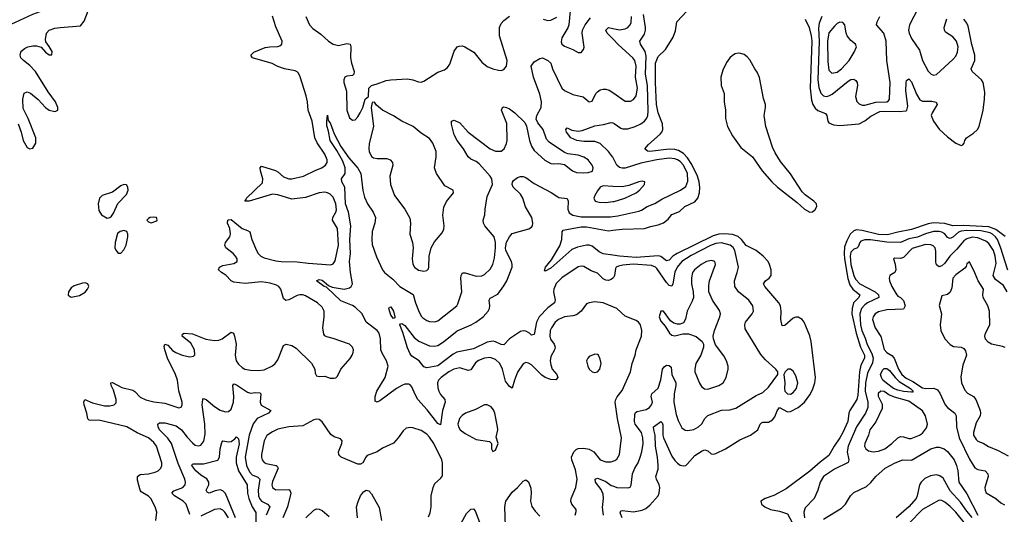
# Model space of a CAD drawing. Header units: inches. Extents: x 1449094 to 1618372, y 389908 to 534307.
# Tile 426 of 494: x 1575695 to 1582843, y 485375 to 488967. Entities that reach past the tile are written whole.
import ezdxf

# ---------------------------------------------------------------- set-up
doc = ezdxf.new("R2010")
doc.units = ezdxf.units.IN
doc.header["$MEASUREMENT"] = 0
doc.layers.add('B5478', color=7, linetype='Continuous')
doc.layers.add('B5488', color=7, linetype='Continuous')

msp = doc.modelspace()

# ---------------------------------------------------------------- linework, layer by layer
at = {"layer": 'B5478', "color": 5}
for points, elevation in [([(1575570, 488906), (1575790, 489006.5), (1575870, 489036.8), (1575930, 489071.9), (1576027.6, 489110), (1576063.5, 489130), (1576156.4, 489190), (1576261.1, 489278.9), (1576330, 489345.5), (1576370, 489376), (1576490, 489427.8), (1576590, 489450.1), (1576635.1, 489464.9), (1576750, 489528.2), (1576812.7, 489570), (1576945.1, 489690), (1576966.7, 489713.3), (1576987.8, 489750), (1577001.8, 489810), (1576996.9, 489876.9), (1576980.3, 489950), (1576961.1, 489990), (1576952.4, 490000)], 540), ([(1575684.4, 488210), (1575706, 488150), (1575720.3, 488090), (1575750, 488039.3), (1575770, 488028), (1575790, 488034), (1575811.6, 488070), (1575813, 488110), (1575757.6, 488250), (1575721.5, 488321.5), (1575718, 488390), (1575727.3, 488432.7), (1575750, 488442.8), (1575773.8, 488433.8), (1575830, 488388), (1575881.6, 488330), (1575910, 488310.4), (1575950, 488299.3), (1575958.3, 488301.7), (1575971.2, 488308.8), (1575971.5, 488330), (1575954.3, 488370), (1575902.8, 488442.8), (1575810.9, 488590), (1575770, 488635.1), (1575722, 488670), (1575703.6, 488690), (1575697.6, 488710), (1575702.4, 488730), (1575710, 488740.5), (1575730, 488757.6), (1575754, 488770), (1575790, 488777.6), (1575818, 488778), (1575850, 488767.3), (1575882, 488730), (1575910, 488710.8), (1575928.7, 488711.3), (1575930, 488735.3), (1575910, 488772.7), (1575885.1, 488805.1), (1575882, 488822), (1575889.7, 488870), (1575908.2, 488890), (1575950, 488903.9), (1575990, 488911), (1576137, 488923), (1576163.8, 488956.2), (1576193.1, 489030)], 520), ([(1576683.7, 485330), (1576689.6, 485390), (1576678.9, 485430), (1576647.8, 485490), (1576630, 485507.8), (1576578, 485538), (1576570.6, 485550.6), (1576550, 485622.9), (1576550.5, 485649.5), (1576570, 485664.8), (1576630, 485668.3), (1576679.7, 485680.3), (1576700.5, 485690), (1576719.7, 485710), (1576726.6, 485730), (1576726.8, 485750), (1576688.9, 485870), (1576670, 485897.8), (1576630, 485930.6), (1576547, 485967), (1576474, 486010), (1576270, 486058.3), (1576210, 486056.3), (1576200.1, 486060.1), (1576189.7, 486069.7), (1576183.5, 486110), (1576163.1, 486170), (1576160.7, 486190), (1576169.2, 486210), (1576224.5, 486184.4), (1576310, 486162.3), (1576350, 486162.6), (1576380.9, 486170), (1576394.7, 486185.3), (1576395.8, 486210), (1576376.5, 486276.5), (1576359.7, 486310), (1576358, 486330), (1576368.3, 486331.7), (1576436.1, 486296.1), (1576515.8, 486275.8), (1576530, 486267.2), (1576570, 486226.8), (1576610, 486207.8), (1576670, 486193.2), (1576750, 486182.8), (1576850, 486148.8), (1576866.8, 486153.2), (1576875.6, 486170), (1576874.3, 486190), (1576851.5, 486271.5), (1576840.2, 486350), (1576825.5, 486390), (1576767.8, 486510), (1576747.7, 486570), (1576745.1, 486594.9), (1576750, 486610.4), (1576770, 486603), (1576805.1, 486565.1), (1576829.5, 486549.5), (1576875.5, 486530), (1576930, 486519.1), (1576957.2, 486522.7), (1576966.3, 486533.7), (1576964.5, 486570), (1576936.9, 486616.9), (1576875.1, 486670), (1576877.2, 486682.8), (1576888.7, 486691.3), (1576950, 486686.2), (1577047.5, 486647.5), (1577110, 486637), (1577139.7, 486640.3), (1577166, 486650), (1577230, 486698), (1577247.3, 486690), (1577255.6, 486670), (1577265.5, 486610), (1577259.8, 486530), (1577267.1, 486490), (1577284.7, 486464.7), (1577310, 486441.1), (1577330, 486430.2), (1577370, 486421.1), (1577430, 486418.8), (1577470, 486423.5), (1577530, 486452.6), (1577550.8, 486470), (1577570, 486496.4), (1577610, 486602), (1577630, 486611.8), (1577670, 486600.2), (1577701.1, 486581.1), (1577813.3, 486473.3), (1577838.8, 486430), (1577840.7, 486400.7), (1577850, 486382), (1577870, 486376), (1577910, 486377.3), (1577950, 486364), (1577976.5, 486363.5), (1577990, 486366), (1578002, 486378), (1578027.3, 486430), (1578093.5, 486506.5), (1578109.7, 486530), (1578116.4, 486550), (1578118, 486570), (1578111, 486590), (1578090, 486609.7), (1577972, 486652), (1577924.4, 486664.4), (1577910.9, 486670.9), (1577902.4, 486682.4), (1577895.3, 486730), (1577906, 486810), (1577904.5, 486850), (1577890, 486880.5), (1577858, 486910), (1577770, 486962.4), (1577750, 486968.8), (1577730, 486969.8), (1577710, 486964.5), (1577650, 486933.5), (1577628.3, 486928.3), (1577610, 486941.2), (1577591.8, 487010), (1577575.6, 487030), (1577559.2, 487039.2), (1577513.2, 487053.2), (1577450, 487063.4), (1577331.9, 487051.9), (1577250, 487059.8), (1577231.5, 487070), (1577191.7, 487111.7), (1577159.3, 487130), (1577139.3, 487150), (1577146, 487170), (1577170, 487182.4), (1577250, 487195.5), (1577275.1, 487210), (1577273.3, 487230), (1577262, 487250), (1577243.7, 487270), (1577192.3, 487310), (1577185.1, 487330), (1577189.5, 487350), (1577219.6, 487390), (1577226.3, 487410), (1577220.5, 487450), (1577204.5, 487490), (1577205.2, 487510), (1577210, 487514), (1577230, 487515.5), (1577310, 487450.4), (1577350, 487436.4), (1577365.5, 487425.5), (1577380.8, 487370), (1577415.5, 487290), (1577425.5, 487270), (1577446, 487250), (1577470, 487238.5), (1577554.8, 487214.8), (1577594, 487210), (1577710, 487209.4), (1577790, 487198.4), (1577952.9, 487187.1), (1577970, 487194.4), (1577985.2, 487214.8), (1578009.2, 487330), (1578001.3, 487450), (1577966.8, 487510), (1577968.3, 487530), (1577990.6, 487570), (1577994.4, 487585.6), (1577990.4, 487630), (1577970, 487678.9), (1577950, 487699.8), (1577930, 487709.8), (1577910, 487713.2), (1577870, 487710.6), (1577770, 487676), (1577670, 487662.5), (1577570, 487694.4), (1577530, 487700.2), (1577362, 487650), (1577328.7, 487650), (1577339.3, 487660.7), (1577341.2, 487670), (1577457.2, 487782.7), (1577461, 487810), (1577442.7, 487870), (1577442, 487890), (1577450, 487903), (1577552.1, 487872), (1577570, 487862), (1577610, 487825.5), (1577650, 487811.2), (1577670.2, 487810.2), (1577756.2, 487830), (1577845.7, 487874.3), (1577889.4, 487890.6), (1577916.4, 487910), (1577927.1, 487930), (1577928.2, 487950), (1577910.5, 487990), (1577853.7, 488073.7), (1577837.5, 488110), (1577817.3, 488230), (1577789.9, 488310), (1577784.5, 488370), (1577775, 488415), (1577732, 488552), (1577718.4, 488578.4), (1577708.9, 488588.9), (1577695.1, 488595.1), (1577616.9, 488610), (1577570, 488627.4), (1577529, 488649), (1577385.2, 488690), (1577373.2, 488710), (1577394, 488730), (1577476, 488764), (1577510, 488770.2), (1577568.6, 488771.4), (1577583.5, 488776.5), (1577598.7, 488790), (1577600.4, 488810), (1577554.1, 488914.1), (1577530, 488991.1)], 480), ([(1577771.4, 488990), (1577798.8, 488930), (1577822.4, 488902.4), (1577881.8, 488861.8), (1577935.9, 488810), (1577970, 488788.8), (1578010, 488779.2), (1578070, 488792.7), (1578094, 488790), (1578099.7, 488770), (1578096.5, 488690), (1578103.2, 488650), (1578122.4, 488590), (1578120.7, 488570), (1578110, 488560.9), (1578070, 488556.9), (1578054.8, 488550), (1578048.1, 488530), (1578049.3, 488510), (1578067.9, 488447.9), (1578069.2, 488310), (1578090, 488254), (1578110, 488236.3), (1578130, 488239.1), (1578150, 488260.7), (1578167.3, 488290), (1578187, 488330), (1578204, 488390), (1578228, 488410), (1578228.7, 488470), (1578248, 488490), (1578290, 488500.5), (1578354.8, 488525.2), (1578388.9, 488531.1), (1578510, 488537.2), (1578550, 488530.2), (1578590, 488514.3), (1578610, 488513.8), (1578630, 488519.7), (1578730, 488584.6), (1578778, 488602), (1578801.1, 488618.9), (1578816.6, 488643.4), (1578850, 488737.1), (1578870, 488768.5), (1578884.7, 488775.3), (1578910, 488775.9), (1578925.5, 488770), (1578991, 488731), (1579050, 488658.9), (1579090, 488627.6), (1579129.5, 488610.5), (1579170, 488599.5), (1579190, 488598.4), (1579210, 488605.5), (1579229.6, 488630), (1579233.5, 488670), (1579177.2, 488850), (1579179, 488910), (1579190, 488939), (1579210, 488961.2), (1579250, 488991.5)], 480), ([(1579494.9, 488970), (1579530, 488961), (1579550, 488963.5), (1579595.4, 488984.6)], 480), ([(1579692.2, 489030), (1579680.9, 488930), (1579673.6, 488906.4), (1579630, 488834.3), (1579625.1, 488805.1), (1579630.3, 488790), (1579650, 488774.7), (1579710.2, 488750.2), (1579750, 488728.2), (1579771.5, 488728.5), (1579789.3, 488750), (1579792.9, 488767.1), (1579779.3, 488870), (1579781.2, 488890), (1579800.3, 488930), (1579840, 488980)], 480), ([(1580000, 488827.9), (1579959.2, 488870), (1579949.8, 488890), (1579970, 488910.2), (1580000, 488903.8)], 460), ([(1580000, 486881.7), (1579930, 486909.7), (1579870, 486917.4), (1579828.5, 486911.5), (1579810, 486902.7), (1579770.4, 486850), (1579736.6, 486823.4), (1579710, 486815.5), (1579650, 486808.2), (1579606, 486790), (1579582.4, 486770), (1579554.7, 486730), (1579547.3, 486710), (1579543, 486670), (1579547.4, 486647.4), (1579575.8, 486610), (1579583.2, 486590), (1579577.5, 486570), (1579550, 486520.7), (1579545.3, 486490), (1579550, 486460.4), (1579561.6, 486430), (1579594, 486390), (1579602.8, 486370), (1579588.1, 486351.9), (1579550, 486353.2), (1579508.7, 486368.7), (1579485.8, 486385.8), (1579410, 486461.8), (1579390, 486473.3), (1579370, 486478), (1579350, 486467.6), (1579310, 486407.1), (1579286.9, 486350), (1579270, 486292.3), (1579250, 486303.1), (1579221.3, 486341.3), (1579199.1, 486430), (1579180.3, 486470), (1579150, 486498.7), (1579110, 486513.3), (1579070, 486509.8), (1579026.8, 486493.2), (1579005.3, 486474.7), (1578970, 486424.8), (1578950, 486420.8), (1578890, 486439), (1578847.2, 486430), (1578810, 486409.8), (1578754.4, 486370), (1578735.9, 486350), (1578727.3, 486330), (1578730, 486294), (1578738.8, 486270), (1578750, 486245.5), (1578781.5, 486210), (1578784.2, 486190), (1578765.6, 486130), (1578750, 486024.5), (1578730, 486034.3), (1578654, 486134), (1578585.8, 486210), (1578565, 486245), (1578541, 486301), (1578530, 486315.1), (1578519.2, 486319.2), (1578490, 486319.3), (1578470, 486311.5), (1578430, 486288), (1578310, 486199.7), (1578290, 486189.5), (1578276.5, 486196.5), (1578276.4, 486230), (1578288.4, 486268.4), (1578347.4, 486370), (1578369.7, 486450), (1578358.7, 486490), (1578325.6, 486545.6), (1578317.7, 486570), (1578315, 486650), (1578304.7, 486690), (1578289.8, 486710), (1578210.9, 486770.9), (1578180.2, 486830), (1578130, 486880.4), (1578110, 486892.5), (1578025.4, 486925.4), (1577923.6, 487023.6), (1577906.6, 487030), (1577849.6, 487070), (1577870, 487080.3), (1577890, 487076.2), (1577935.9, 487035.9), (1577964.7, 487024.7), (1578049.9, 487010.1), (1578090, 487020.1), (1578101.9, 487030), (1578110.7, 487050), (1578096.8, 487130), (1578089.3, 487210), (1578097.1, 487270), (1578091.8, 487370), (1578099.9, 487470), (1578081.7, 487570), (1578059.2, 487630), (1578055.6, 487750), (1578034.2, 487790), (1578032.2, 487810), (1578057.3, 487850), (1578059.1, 487890), (1578039.9, 487939.9), (1577997.9, 488017.9), (1577949.2, 488090), (1577938, 488158), (1577924.7, 488195.3), (1577923.7, 488230), (1577930, 488274), (1577934.4, 488234.4), (1577950, 488217.3), (1577976.9, 488136.9), (1578026.1, 488046.1), (1578083.4, 487963.4), (1578150, 487888.1), (1578172.6, 487850), (1578187.3, 487727.3), (1578198.2, 487678.2), (1578220.8, 487630), (1578261.8, 487570), (1578278.4, 487530), (1578272.9, 487490), (1578253.4, 487430), (1578251, 487370), (1578254.6, 487334.6), (1578285.7, 487245.7), (1578329.1, 487150), (1578343.6, 487130), (1578403.7, 487083.7), (1578455.9, 487030), (1578550.6, 486970.6), (1578567.7, 486910), (1578590, 486854.3), (1578610, 486814.9), (1578621.9, 486801.9), (1578650, 486782.4), (1578670, 486774.7), (1578710, 486772.6), (1578730, 486780.2), (1578868, 486890), (1578876.9, 486903.1), (1578905, 486990), (1578898.8, 487090), (1578900.3, 487110), (1578910, 487128.5), (1578930, 487128.1), (1579010, 487103.5), (1579050, 487107.1), (1579070, 487116.1), (1579110, 487156.5), (1579129.9, 487190.1), (1579141.2, 487238.8), (1579148.4, 487310), (1579149.3, 487350), (1579140.3, 487390), (1579070.9, 487470), (1579062.2, 487490), (1579060.4, 487510), (1579071.1, 487550), (1579073.6, 487590), (1579090, 487682), (1579127.1, 487770), (1579122.2, 487810), (1579110.7, 487830), (1579030, 487920.3), (1579010, 487935.9), (1578970, 487954), (1578950.6, 487970.6), (1578917.8, 488030), (1578871, 488090), (1578849.8, 488130), (1578830, 488208), (1578829.6, 488230.4), (1578850, 488237.3), (1578890, 488218), (1578950.2, 488150), (1579110, 488029.4), (1579150, 488012.8), (1579190, 488011.5), (1579211.1, 488028.9), (1579230, 488066.7), (1579235, 488090), (1579231.8, 488211.8), (1579193.6, 488310), (1579199, 488330), (1579210, 488334.4), (1579230, 488330.3), (1579250, 488320.3), (1579289.3, 488289.3), (1579361.1, 488221.1), (1579374.4, 488194.4), (1579395.6, 488090), (1579410, 488048), (1579430, 488016.4), (1579507, 487947), (1579550, 487923.1), (1579570, 487919.5), (1579610, 487922.4), (1579650, 487914.9), (1579709.1, 487869.1), (1579738, 487858), (1579790, 487854), (1579822.4, 487857.6), (1579852.8, 487867.2), (1579857.6, 487890), (1579851.3, 487910), (1579822, 487950), (1579790, 487969.6), (1579750, 487982.6), (1579673.5, 487993.5), (1579650, 488001.6), (1579538.2, 488078.2), (1579519.2, 488099.2), (1579496, 488170), (1579457.4, 488217.4), (1579445.3, 488245.3), (1579449.7, 488270), (1579481.4, 488330), (1579483.6, 488370), (1579470, 488426.6), (1579424.3, 488550), (1579409.1, 488630), (1579430, 488660.7), (1579470, 488683.9), (1579490, 488688.9), (1579530, 488670.3), (1579550.2, 488650), (1579564.1, 488610), (1579630, 488468.8), (1579650, 488451.6), (1579710, 488424), (1579786, 488406), (1579830, 488370.8), (1579850, 488376), (1579878.5, 488430), (1579890, 488442.3), (1579910, 488456.5), (1579930, 488463.2), (1579950, 488463.2), (1579974.9, 488454.9), (1580000, 488437.6)], 460), ([(1580000, 487967.3), (1579998.5, 487970), (1579969.6, 488009.6), (1579910, 488066.8), (1579870, 488081.9), (1579790, 488082.7), (1579738.7, 488090), (1579695.6, 488110), (1579665.1, 488150), (1579660.9, 488170), (1579670, 488180.7), (1579703.8, 488163.8), (1579750, 488157), (1579777.5, 488162.5), (1579870, 488196.4), (1579934.1, 488205.9), (1579990, 488221.3), (1580000, 488217)], 440), ([(1580000, 487089.9), (1579990, 487081), (1579970, 487074), (1579950, 487074.8), (1579930, 487085.6), (1579890, 487126), (1579844.3, 487144.3), (1579790, 487174.6), (1579770, 487177.1), (1579750, 487173.3), (1579630, 487092.5), (1579590, 487051.5), (1579571.8, 487010), (1579569.2, 486990), (1579581.8, 486930), (1579576.6, 486910), (1579530, 486873.9), (1579465.3, 486810), (1579446.7, 486770), (1579430, 486680.9), (1579410, 486675.4), (1579396.4, 486690), (1579370, 486704.7), (1579350, 486707.3), (1579330, 486702.4), (1579250.1, 486650), (1579210, 486605.8), (1579190, 486608.7), (1579150, 486628.5), (1579131.5, 486631.5), (1579090, 486624.5), (1578990, 486578.1), (1578868, 486552), (1578842.2, 486537.8), (1578730, 486452.4), (1578650, 486438.5), (1578630, 486446.6), (1578594, 486490), (1578542.8, 486522.8), (1578530, 486539.7), (1578510, 486584.2), (1578476.5, 486696.5), (1578455.1, 486750), (1578460.5, 486759.5), (1578470, 486761.6), (1578490, 486746.7), (1578559.6, 486659.6), (1578593.2, 486633.2), (1578670, 486599.1), (1578710, 486596.8), (1578730, 486602.3), (1578772.4, 486627.6), (1578871.6, 486708.4), (1578972.9, 486750), (1579007, 486770), (1579059.4, 486810), (1579095.6, 486850), (1579105.6, 486870), (1579109.1, 486890), (1579103.9, 486930), (1579110, 486944.9), (1579165.9, 486974.1), (1579210, 487034.3), (1579232.2, 487070), (1579270.6, 487170), (1579271.4, 487190), (1579265.9, 487210), (1579224.5, 487290), (1579221.8, 487310), (1579230, 487352.3), (1579250, 487389.1), (1579270, 487414.4), (1579391.1, 487448.9), (1579410, 487459.1), (1579417.6, 487470), (1579421.1, 487490), (1579412.2, 487530), (1579368, 487608), (1579348.2, 487670), (1579330, 487699.1), (1579277.7, 487750), (1579269.2, 487770), (1579272.1, 487787.9), (1579280.5, 487799.5), (1579310, 487820.3), (1579331, 487829), (1579350, 487829.1), (1579370, 487821.1), (1579430, 487777.7), (1579552.2, 487712.2), (1579600.6, 487680.6), (1579610, 487675.9), (1579669.1, 487669.1), (1579677.5, 487650), (1579674.1, 487590), (1579684.6, 487564.6), (1579710, 487546.5), (1579770, 487535.7), (1579984.7, 487535.3), (1580000, 487537.4)], 440), ([(1580000, 487756.2), (1579930, 487760.4), (1579910, 487749.6), (1579890, 487723.6), (1579870.3, 487690), (1579864.2, 487670), (1579873.4, 487650), (1579902.2, 487642.2), (1579950, 487640.5), (1580000, 487646.4)], 460), ([(1580000, 487255.8), (1579930, 487265.9), (1579900.7, 487280.7), (1579850, 487322.8), (1579830, 487329.2), (1579810, 487329.1), (1579745.3, 487314.7), (1579702.7, 487297.3), (1579550, 487162.6), (1579510, 487142), (1579506, 487146), (1579512.3, 487170), (1579555.8, 487224.2), (1579615.8, 487324.2), (1579629.9, 487370), (1579632.4, 487427.6), (1579641.4, 487438.6), (1579770, 487463.7), (1579810, 487461.8), (1579970, 487433.4), (1580000, 487437.4)], 420), ([(1576930, 485373.6), (1576904.5, 485450), (1576883.1, 485470), (1576818.7, 485510), (1576800.4, 485530), (1576813.6, 485546.4), (1576879.1, 485570), (1576895.6, 485590), (1576898.5, 485610), (1576894.8, 485630), (1576844.7, 485744.7), (1576796.8, 485890), (1576770, 485929.3), (1576709.9, 485990), (1576699.3, 486010), (1576698.9, 486030), (1576710, 486038.5), (1576750, 486040.8), (1576830, 486018.4), (1576870.1, 485990), (1576910, 485934.6), (1576950, 485893.6), (1576970, 485878.5), (1576990, 485871.8), (1577010, 485876.4), (1577032.4, 485907.6), (1577041.8, 485958.2), (1577039.3, 486030), (1577020.4, 486170), (1577024.4, 486210), (1577030, 486215.6), (1577050, 486209.1), (1577110, 486158), (1577150, 486131.3), (1577190, 486119), (1577210, 486123.1), (1577230, 486139.5), (1577248.2, 486190), (1577249.9, 486230), (1577241.5, 486310), (1577250, 486323.1), (1577270, 486315.4), (1577350, 486262.7), (1577370, 486255.8), (1577410, 486260.6), (1577437.6, 486257.6), (1577445.7, 486250), (1577440.9, 486190), (1577447.8, 486167.8), (1577518.7, 486130), (1577502.4, 486110), (1577419.3, 486070), (1577390, 486031.8), (1577360.5, 485950), (1577331.4, 485790), (1577341.6, 485730), (1577363.4, 485683.4), (1577382.9, 485662.9), (1577424.2, 485644.2), (1577437.8, 485630), (1577425.8, 485550), (1577429.6, 485510), (1577436.4, 485490), (1577450.2, 485470), (1577495.3, 485450), (1577512.1, 485430), (1577483.3, 485370)], 460), ([(1578662.5, 485357.5), (1578674.3, 485385.7), (1578682.6, 485430), (1578683.1, 485510), (1578696, 485570), (1578710, 485598.4), (1578750, 485634.4), (1578765.6, 485654.4), (1578764.8, 485750), (1578758.9, 485770), (1578700.6, 485890), (1578670, 485936.1), (1578650, 485957.8), (1578610, 485982.8), (1578550, 486003.9), (1578530, 486006.2), (1578499.9, 486000.1), (1578478.2, 485981.8), (1578443.1, 485930), (1578408.4, 485891.6), (1578330, 485856), (1578290, 485829.7), (1578218.7, 485801.3), (1578208.9, 485791.1), (1578187.3, 485750), (1578170, 485740.5), (1578150, 485739.7), (1578030, 485789.6), (1578020.1, 485800.1), (1578012.3, 485810), (1578009.6, 485830), (1578034, 485890), (1578036, 485910), (1578022.9, 485922.9), (1577978.6, 485938.6), (1577954.9, 485954.9), (1577890, 486046), (1577870, 486062.7), (1577850, 486066), (1577830, 486060.9), (1577750, 486018.9), (1577650, 486010.9), (1577570, 485994.8), (1577530, 485975.4), (1577490, 485947), (1577469.2, 485910), (1577451.1, 485810), (1577450.2, 485790), (1577455.6, 485770), (1577470.7, 485750.7), (1577483.9, 485743.9), (1577556.3, 485730), (1577565.2, 485725.2), (1577571.3, 485710), (1577530, 485613.6), (1577526.6, 485590), (1577529.5, 485569.5), (1577554.2, 485554.2), (1577650, 485554.9), (1577657, 485550), (1577663.9, 485530), (1577639, 485430), (1577604.7, 485350)], 480), ([(1577262, 485350), (1577190, 485526.4), (1577170, 485544.9), (1577150, 485553), (1577113.1, 485546.9), (1577070, 485529.1), (1577055.2, 485535.2), (1577047.8, 485550), (1577067.4, 485590), (1577067.4, 485610), (1577052.6, 485632.6), (1577010, 485658.9), (1576973.2, 485690), (1576945.4, 485730), (1576950, 485739.5), (1576958, 485742), (1577030, 485741.5), (1577132.4, 485767.6), (1577145.6, 485790), (1577150.9, 485850), (1577162.4, 485897.6), (1577170, 485909), (1577210, 485901.3), (1577230, 485904.6), (1577257.7, 485922.3), (1577270, 485936.9), (1577284.2, 485924.2), (1577288.1, 485888.1), (1577265.7, 485790), (1577266.9, 485750), (1577284.5, 485690), (1577345.8, 485590), (1577349.1, 485530), (1577359.8, 485490), (1577382.6, 485430), (1577409.4, 485389.4), (1577412.5, 485172.5)], 440), ([(1579727.3, 485370), (1579735.9, 485395.9), (1579734.5, 485410), (1579702.6, 485450), (1579696.8, 485470), (1579697.8, 485490), (1579731.4, 485570), (1579741.7, 485630), (1579730, 485698), (1579703.5, 485770), (1579702, 485790), (1579719.1, 485830), (1579734.2, 485845.8), (1579750, 485853.4), (1579790, 485855.6), (1579830, 485849.2), (1579862.3, 485830), (1579910, 485771.6), (1579950, 485755.6), (1579990, 485757.5), (1580000, 485760.7)], 460), ([(1579221, 485290), (1579217.4, 485430), (1579224.5, 485470), (1579270, 485536), (1579310, 485570.3), (1579350, 485615.8), (1579370, 485626), (1579390, 485610.8), (1579404.6, 485564.6), (1579408.5, 485530), (1579404, 485470), (1579413.2, 485433.2), (1579437.2, 485397.2), (1579470, 485363.1)], 460), ([(1579933, 485370), (1579926, 485426), (1579932.8, 485490), (1579930, 485521.6), (1579916.7, 485556.7), (1579875.6, 485610), (1579872, 485630), (1579890, 485638), (1579910, 485631.7), (1579950, 485612.9), (1579990, 485585.3), (1580000, 485581.5)], 440), ([(1578147.3, 485350), (1578140.7, 485430), (1578151.3, 485468.7), (1578169.6, 485510), (1578190, 485538), (1578210, 485550.4), (1578230, 485546), (1578250, 485523), (1578304.8, 485424.8), (1578321, 485330)], 480), ([(1577209.9, 485350), (1577184.9, 485390), (1577170, 485405.4), (1577150, 485414.7), (1577110, 485409.3), (1577010, 485363.2)], 460), ([(1577773, 485350), (1577830, 485405.3), (1577850, 485414.9), (1577870, 485413.4), (1577890, 485402.4), (1577940.8, 485360.8)], 480), ([(1578899.8, 485310), (1578937.6, 485382.4), (1578970, 485413.7), (1578990, 485414.4), (1579000.8, 485400.8), (1579039.5, 485299.5)], 460)]:
    msp.add_lwpolyline(points, dxfattribs=dict(at, elevation=elevation))
for points, elevation in [([(1578270, 488368), (1578254, 488366), (1578246, 488330), (1578263.7, 488190), (1578232.7, 488067.3), (1578229.3, 488030), (1578232.2, 488010), (1578250, 487973.7), (1578264.6, 487964.6), (1578290, 487959.7), (1578359.7, 487959.7), (1578384, 487950), (1578402, 487930), (1578404.4, 487910), (1578382, 487830), (1578386, 487770), (1578414.9, 487690), (1578490.4, 487590), (1578526.6, 487526.6), (1578532.4, 487490), (1578527.4, 487410), (1578546, 487350), (1578552, 487310), (1578544.2, 487230), (1578550, 487191), (1578562.4, 487170), (1578590, 487148.7), (1578630, 487142), (1578650, 487146), (1578662, 487158), (1578666, 487170), (1578668.2, 487250), (1578681.3, 487310), (1578706.5, 487353.5), (1578761.4, 487418.5), (1578775.4, 487444.6), (1578776.3, 487470), (1578766.2, 487546.2), (1578775.2, 487604.8), (1578793.4, 487646.6), (1578844.5, 487710), (1578842.7, 487730), (1578781.2, 487761.2), (1578719.8, 487850), (1578706.6, 487890), (1578719.7, 487970), (1578719.7, 488010), (1578695.1, 488070), (1578670, 488103), (1578610, 488143), (1578550.7, 488190.7), (1578470, 488229.7), (1578410, 488269.6), (1578329.6, 488309.6), (1578285.6, 488345.6)], 480), ([(1576450, 487769.2), (1576430, 487760.9), (1576370, 487714.5), (1576293.4, 487690), (1576274.3, 487670), (1576263.9, 487630), (1576270, 487580.7), (1576290, 487550.4), (1576330, 487526.4), (1576350, 487530.5), (1576361, 487539), (1576377.2, 487562.7), (1576408, 487632), (1576470, 487698), (1576482.7, 487730), (1576481.2, 487750), (1576470, 487768.7)], 520), ([(1576670, 487533.6), (1576642, 487530), (1576630, 487524), (1576618.8, 487510), (1576630, 487498.8), (1576650, 487491), (1576690, 487507.3), (1576693.2, 487513.2), (1576688, 487530)], 520), ([(1576450, 487437), (1576424.7, 487430), (1576405.3, 487414.7), (1576388.9, 487350), (1576386.7, 487310), (1576392.5, 487292.5), (1576410, 487270.8), (1576430, 487270.8), (1576450, 487294.8), (1576467, 487330), (1576479.6, 487390), (1576479.6, 487410), (1576472, 487430)], 520), ([(1576170, 487056), (1576150, 487054.5), (1576090, 487033.3), (1576070, 487019.5), (1576048.4, 486990), (1576046.4, 486966.4), (1576070, 486952.7), (1576130, 486964.6), (1576170, 486987.7), (1576187.8, 487010), (1576197, 487030), (1576189.4, 487049.4)], 520), ([(1578410, 486797.2), (1578390, 486822), (1578374, 486870), (1578380.9, 486879.1), (1578390, 486880.7), (1578410, 486851), (1578418, 486810), (1578417.5, 486802.5)], 440), ([(1579870, 486538), (1579830, 486520.9), (1579819.1, 486510), (1579810.6, 486490), (1579818.4, 486450), (1579828.4, 486430), (1579850, 486410.5), (1579870, 486404.4), (1579890, 486410.5), (1579907.3, 486430), (1579917.4, 486470), (1579910, 486502), (1579896, 486530), (1579890, 486536)], 480), ([(1579090, 486171.2), (1579070, 486169.7), (1579004.3, 486135.7), (1578930.9, 486109.1), (1578907.1, 486092.9), (1578888.3, 486070), (1578876.5, 486030), (1578880.6, 486010), (1578892.4, 485990), (1578930, 485962.5), (1579010, 485919.2), (1579105.1, 485905.1), (1579120.7, 485890), (1579120.7, 485850), (1579130, 485831.3), (1579150, 485841), (1579169, 485890), (1579154.8, 485934.8), (1579165.1, 485990), (1579163.6, 486010), (1579144.2, 486110), (1579134.5, 486134.5), (1579117, 486157)], 480)]:
    msp.add_lwpolyline(points, close=True, dxfattribs=dict(at, elevation=elevation))
at = {"layer": 'B5488', "color": 5}
for points, elevation in [([(1582217.8, 489050), (1582154, 488930), (1582147.9, 488890), (1582152.7, 488870), (1582170.2, 488830), (1582226.3, 488746.3), (1582250.2, 488670), (1582290, 488593.4), (1582311, 488570), (1582330, 488563.1), (1582350, 488568.7), (1582470, 488676.5), (1582490, 488701.1), (1582502.9, 488730), (1582508, 488770), (1582496.5, 488810), (1582470, 488843.1), (1582417.2, 488877.2), (1582408.8, 488890), (1582406.6, 488910), (1582426.3, 488973.7)], 440), ([(1580000, 487437.4), (1580070, 487446.6), (1580230, 487450.1), (1580274.1, 487465.9), (1580330, 487476.3), (1580370, 487492.6), (1580402.5, 487517.5), (1580430, 487552.9), (1580485.5, 487574.5), (1580524.7, 487610), (1580595.5, 487644.5), (1580619, 487670), (1580630.9, 487709.1), (1580632.2, 487747.8), (1580627, 487790), (1580616.1, 487830), (1580575.6, 487915.6), (1580543.4, 487963.4), (1580514.7, 487994.7), (1580477.3, 488017.3), (1580450, 488024.6), (1580410, 488025.8), (1580269.4, 488009.4), (1580252.4, 488012.4), (1580234, 488030), (1580260, 488060), (1580345.4, 488134.6), (1580357.2, 488150), (1580364, 488170), (1580362.4, 488210), (1580330, 488291.1), (1580318.7, 488350), (1580310.4, 488509.6), (1580310.6, 488650), (1580330, 488700.3), (1580383.6, 488750), (1580439.1, 488840.9), (1580455.2, 488884.8), (1580465.4, 488950), (1580541.1, 489030)], 420), ([(1580000, 488217), (1580010, 488212.6), (1580058, 488178), (1580073.8, 488173.9), (1580110, 488175.1), (1580162.4, 488190), (1580204.4, 488210), (1580230.8, 488229.2), (1580248.3, 488251.7), (1580255.2, 488270), (1580257, 488303), (1580251.9, 488490), (1580237.7, 488570), (1580242.7, 488702.7), (1580235.3, 488735.3), (1580201.8, 488790), (1580197.4, 488810), (1580230, 488860.4), (1580237.8, 488890), (1580237.3, 488910), (1580223.9, 489003.9)], 440), ([(1580000, 488903.8), (1580050, 488893.3), (1580090, 488900.4), (1580110, 488911), (1580127.5, 488930), (1580134.4, 488945.6), (1580136.2, 488990)], 460), ([(1581519.1, 488990), (1581499.7, 488940.3), (1581494.7, 488905.3), (1581499.7, 488810), (1581489.5, 488529.5), (1581495.5, 488475.5), (1581510, 488433.6), (1581530, 488414.6), (1581550, 488410.1), (1581570, 488414.6), (1581592.9, 488427.1), (1581710, 488520.2), (1581730, 488532.7), (1581750, 488534.7), (1581764.3, 488524.3), (1581774, 488510), (1581776.5, 488490), (1581763, 488410), (1581772.8, 488372.8), (1581790, 488354.6), (1581810, 488346.7), (1581830, 488346.2), (1581910, 488366.8), (1581990, 488369.3), (1582002.7, 488377.3), (1582009.7, 488390.3), (1582014.1, 488510), (1581991.3, 488670), (1581986, 488810), (1581969.1, 488869.1), (1581916.3, 488930), (1581919.7, 488950), (1581939.8, 488990)], 440), ([(1581397.6, 488970), (1581426.2, 488910), (1581441.9, 488850), (1581445.7, 488810), (1581434.2, 488470), (1581443, 488383), (1581451.9, 488351.9), (1581470, 488324.5), (1581490, 488308.5), (1581545, 488284.9), (1581554.3, 488270), (1581561.5, 488230), (1581570, 488218.7), (1581603.2, 488203.2), (1581650, 488197.8), (1581790, 488210.5), (1581830, 488232.3), (1581872.8, 488267.2), (1581940.5, 488299.5), (1581970, 488302.9), (1582080.4, 488299.6), (1582130, 488305.8), (1582135.4, 488310), (1582141.7, 488338.3), (1582129.1, 488450), (1582129.3, 488510.7), (1582133.7, 488526.3), (1582150, 488537), (1582170, 488515.6), (1582205.8, 488425.8), (1582230, 488385.2), (1582250, 488374.8), (1582316.1, 488376.1), (1582348.9, 488368.9), (1582356.5, 488350), (1582319.8, 488290), (1582313, 488270), (1582328.5, 488230), (1582370, 488173), (1582430, 488115), (1582490, 488069.7), (1582530, 488053.1), (1582541.4, 488058.5), (1582550.8, 488069.2), (1582555.8, 488090), (1582567.6, 488110), (1582618.3, 488141.7), (1582648, 488170), (1582661, 488190), (1582689.8, 488310), (1582700.2, 488390), (1582700.7, 488440.7), (1582689.7, 488510), (1582676.8, 488530), (1582609.9, 488589.9), (1582602.4, 488610), (1582627.8, 488670), (1582629.9, 488710), (1582607.1, 488787.1), (1582579.4, 488919.4), (1582570, 488942.3), (1582548.7, 488970)], 420), ([(1580000, 488437.6), (1580090, 488375.8), (1580130, 488374.7), (1580152.2, 488387.8), (1580170, 488414), (1580179.6, 488470), (1580164.5, 488550), (1580169.4, 488630), (1580160.5, 488670), (1580147.1, 488690), (1580043.3, 488783.3), (1580000, 488827.9)], 460), ([(1580000, 487537.4), (1580037.6, 487542.4), (1580190, 487575.7), (1580210, 487583.2), (1580250, 487611), (1580307, 487633), (1580356.4, 487663.6), (1580493.3, 487730), (1580530, 487756.5), (1580546.7, 487793.3), (1580542.8, 487850), (1580514.6, 487910), (1580490, 487936.7), (1580470, 487950.3), (1580450, 487957.2), (1580410, 487960.1), (1580319.3, 487950), (1580204.9, 487924.9), (1580090, 487888.8), (1580067.8, 487887.8), (1580050, 487893.7), (1580030.8, 487910.8), (1580000, 487967.3)], 440), ([(1580000, 487646.4), (1580010, 487647.6), (1580087, 487670), (1580169.6, 487710), (1580194.7, 487730), (1580231.6, 487770), (1580234, 487790), (1580213.4, 487793.4), (1580190, 487789.6), (1580117, 487763), (1580067.9, 487752.1), (1580000, 487756.2)], 460), ([(1582850, 487391.4), (1582782.5, 487442.5), (1582730, 487462.1), (1582547.2, 487472.8), (1582470, 487469.6), (1582410, 487486.4), (1582330, 487492.3), (1582290, 487485.1), (1582170, 487443.7), (1582070, 487424.9), (1581994.7, 487405.3), (1581930, 487407.8), (1581810, 487436.9), (1581770, 487441.4), (1581750, 487433.8), (1581725.1, 487410), (1581698.6, 487361.4), (1581683.5, 487316.5), (1581679.4, 487270), (1581682.6, 487230), (1581708.2, 487088.2), (1581721.5, 487041.5), (1581742.3, 487010), (1581793.9, 486970), (1581785.7, 486950), (1581748, 486910), (1581737.4, 486870), (1581736.8, 486830), (1581767.1, 486690), (1581798.4, 486590), (1581827.9, 486530), (1581827.9, 486510), (1581802.4, 486457.6), (1581790.9, 486409.1), (1581778.5, 486241.5), (1581771.7, 486208.3), (1581721.1, 486130), (1581713.5, 486110), (1581706.5, 486050), (1581670, 485968.8), (1581650, 485929.8), (1581608.4, 485870), (1581570, 485803.5), (1581505.5, 485754.5), (1581430, 485688.4), (1581259.2, 485560.8), (1581170, 485510.9), (1581107.3, 485490), (1581074.9, 485470), (1581080.4, 485450), (1581105.3, 485430), (1581145.3, 485410), (1581210, 485397.4), (1581270, 485378.4), (1581318.1, 485290)], 420), ([(1580067.8, 485350), (1580053.4, 485386.6), (1580060, 485400), (1580070, 485404), (1580150, 485393.1), (1580214.9, 485405.1), (1580241.4, 485418.6), (1580270, 485441.7), (1580329.1, 485510), (1580338.6, 485530), (1580343.2, 485570), (1580338.6, 485590), (1580317, 485630), (1580312.6, 485650), (1580330, 485703), (1580330.8, 485729.2), (1580324.9, 485790), (1580309.9, 485869.9), (1580307.6, 485950), (1580298, 485990), (1580297.4, 486010), (1580303.7, 486016.3), (1580350, 486048.9), (1580359.3, 486039.3), (1580364, 486024), (1580363.1, 485950), (1580368.1, 485930), (1580430, 485797.7), (1580450, 485766.2), (1580470, 485745.8), (1580490, 485732.9), (1580513.3, 485726.7), (1580530, 485730.2), (1580541.3, 485738.7), (1580597, 485803), (1580650, 485836.9), (1580670, 485844.6), (1580690, 485836.4), (1580715.2, 485815.2), (1580730, 485812.9), (1580750, 485817), (1580818.3, 485850), (1580922.7, 485917.3), (1581001.3, 485950), (1581052.5, 485990), (1581070.4, 486029.6), (1581080.6, 486039.4), (1581090, 486044.1), (1581130, 486045.6), (1581159.4, 486060.6), (1581176.8, 486083.2), (1581193.8, 486126.2), (1581210, 486150.1), (1581270, 486118.9), (1581290, 486120.9), (1581345.8, 486150), (1581391.5, 486190), (1581430, 486242.1), (1581450, 486279.8), (1581466.5, 486330), (1581471.3, 486370), (1581440.6, 486630), (1581430, 486671.2), (1581402.6, 486742.6), (1581390, 486771.2), (1581375.6, 486790), (1581346.5, 486806.5), (1581330, 486806.6), (1581310, 486798.7), (1581250, 486746.9), (1581230, 486743.7), (1581219.9, 486790), (1581223.2, 486850), (1581217.9, 486890), (1581207.1, 486910), (1581104.5, 487030), (1581096, 487050), (1581109.7, 487070), (1581136.9, 487090), (1581149.7, 487110), (1581150.7, 487150), (1581138.9, 487190), (1581127.8, 487210), (1581091.7, 487250), (1581040.4, 487290), (1580970, 487326.7), (1580935.4, 487370), (1580910, 487392), (1580870, 487406), (1580811.4, 487411.4), (1580770, 487408.6), (1580730, 487397.8), (1580467.7, 487270), (1580436.9, 487250), (1580410, 487221.7), (1580390, 487216.3), (1580350, 487246.5), (1580330, 487253), (1580170, 487240.7), (1580048.8, 487248.8), (1580000, 487255.8)], 420), ([(1582868.3, 487148.3), (1582815.4, 487315.4), (1582792.9, 487370), (1582779.7, 487390), (1582758.2, 487410), (1582739.6, 487419.6), (1582673.7, 487433.7), (1582570, 487436.5), (1582530, 487432.3), (1582510, 487423), (1582470, 487387.6), (1582450, 487377), (1582430, 487386.3), (1582410, 487412.1), (1582390, 487424.8), (1582370, 487429.9), (1582330, 487428.8), (1582270, 487411.9), (1582211.6, 487388.4), (1582150, 487376.2), (1582090, 487348.4), (1581990, 487350.9), (1581871.4, 487368.6), (1581831.3, 487368.7), (1581802.3, 487357.7), (1581794, 487350), (1581782, 487318), (1581771.5, 487308.5), (1581750, 487299.9), (1581730, 487279.8), (1581723.7, 487250), (1581728.8, 487190), (1581749.5, 487110), (1581763.1, 487083.1), (1581794.3, 487050), (1581905.9, 486990), (1581930.8, 486970), (1581933.2, 486950), (1581850, 486911.1), (1581830, 486896), (1581807.4, 486870), (1581794.2, 486830), (1581799.9, 486750), (1581809.5, 486710), (1581833.8, 486653.8), (1581847.7, 486607.7), (1581882.1, 486542.1), (1581890.1, 486510), (1581885, 486475), (1581850, 486401), (1581834.3, 486330), (1581832.9, 486270), (1581851.5, 486188.5), (1581853.1, 486150), (1581835.5, 486110), (1581769.7, 486010), (1581710.1, 485870), (1581702.5, 485830), (1581715.5, 485770), (1581709.3, 485750.7), (1581610, 485704.1), (1581530, 485649.8), (1581505.9, 485610), (1581490.2, 485550), (1581462.2, 485490), (1581397.2, 485422.8), (1581388.8, 485390), (1581393.5, 485350)], 440), ([(1580000, 485581.5), (1580030, 485570.1), (1580112.6, 485567.4), (1580126.5, 485573.5), (1580133.7, 485586.3), (1580144.9, 485670), (1580161, 485710), (1580185, 485750), (1580199.8, 485790), (1580211.1, 485828.9), (1580220.2, 485890), (1580219.9, 485930), (1580209.8, 485970), (1580163.7, 486030), (1580157.3, 486050), (1580160.7, 486099.3), (1580166.4, 486113.6), (1580177.9, 486122.1), (1580243.9, 486136.1), (1580267.8, 486150), (1580282.6, 486170), (1580289.7, 486190), (1580280.4, 486230), (1580283.5, 486250), (1580330, 486290.4), (1580349.3, 486350.7), (1580362.6, 486430), (1580372.9, 486447.1), (1580390, 486459.1), (1580410, 486456.9), (1580423.9, 486443.9), (1580430.1, 486390), (1580457.6, 486330), (1580458.1, 486310), (1580447, 486250), (1580444.8, 486190), (1580460.9, 486100.9), (1580475.7, 486055.7), (1580502.5, 486002.5), (1580525.4, 485985.4), (1580543, 485983), (1580590, 485990.2), (1580623.1, 486010), (1580648, 486032), (1580670, 486071.7), (1580690, 486093.2), (1580790, 486132.7), (1580850, 486134.5), (1580894.4, 486145.6), (1581042.4, 486237.6), (1581090, 486258.9), (1581130, 486298.9), (1581198, 486390), (1581198, 486410), (1581184, 486430), (1581110, 486496.2), (1581075.3, 486535.3), (1580962.6, 486722.6), (1580958.2, 486750), (1580964.5, 486770), (1581011.8, 486830), (1581022, 486850), (1581018.4, 486890), (1580988.2, 486930), (1580914, 486990), (1580887.5, 487030), (1580883.9, 487070), (1580904.6, 487130), (1580912.5, 487170), (1580887.5, 487290), (1580873.5, 487313.5), (1580851.9, 487330), (1580790, 487346.8), (1580750, 487341.5), (1580710, 487326.1), (1580570, 487254.7), (1580501.6, 487210), (1580469.2, 487170.8), (1580450, 487133.3), (1580437, 487050), (1580430, 487031.5), (1580410, 487037.4), (1580390, 487059.4), (1580319.9, 487159.9), (1580309.8, 487170), (1580280.8, 487180.8), (1580148.9, 487191.1), (1580074.6, 487185.4), (1580042, 487178), (1580025.8, 487170), (1580020.4, 487159.6), (1580012, 487110), (1580005.3, 487094.7), (1580000, 487089.9)], 440), ([(1582864.5, 486990), (1582836.6, 487036.6), (1582780.2, 487080.2), (1582763, 487110), (1582783.2, 487196.8), (1582777, 487250), (1582763.5, 487290), (1582730, 487341.7), (1582710, 487358.4), (1582650, 487382.2), (1582610, 487388.2), (1582570, 487376.7), (1582550, 487362.1), (1582498.8, 487301.1), (1582447.1, 487250), (1582410, 487198.2), (1582390, 487179.5), (1582370, 487171.6), (1582350, 487186.9), (1582345.4, 487205.4), (1582345.5, 487285.5), (1582339.9, 487310), (1582325.7, 487325.7), (1582310, 487332.6), (1582270, 487333.3), (1582173.5, 487306.5), (1582110, 487239.8), (1582090, 487232.2), (1582045.5, 487234.5), (1582038.8, 487230), (1582051.4, 487191.4), (1582056.5, 487150), (1582049, 487131), (1582011.8, 487108.2), (1582006, 487090), (1582009.1, 487070), (1582025.8, 487030), (1582057.2, 486977.2), (1582070, 486960.5), (1582090, 486950.4), (1582110, 486927.3), (1582122.4, 486890), (1582119.5, 486880.5), (1582110, 486866), (1581990, 486859.9), (1581930, 486845.2), (1581904.3, 486830), (1581890.2, 486810), (1581887.1, 486790), (1581905.2, 486730), (1581947.3, 486667.3), (1581971.6, 486571.6), (1581990, 486551.4), (1582027.6, 486527.6), (1582043.3, 486510), (1582075.4, 486430), (1582099.7, 486390), (1582130, 486363.6), (1582178.9, 486338.9), (1582250, 486294.3), (1582270, 486288.1), (1582330.2, 486290.2), (1582358.5, 486278.5), (1582375.7, 486255.7), (1582414.4, 486170), (1582430.9, 486150), (1582484.2, 486110), (1582494.1, 486090), (1582495.6, 486010), (1582516.4, 485930), (1582590, 485776.8), (1582630, 485714), (1582650, 485701.7), (1582704.4, 485690), (1582722.9, 485670), (1582725.2, 485650), (1582702.6, 485570), (1582704, 485550), (1582712.3, 485532.3), (1582780.5, 485490), (1582818.6, 485458.6), (1582843.4, 485443.4)], 460), ([(1582850, 486586), (1582830, 486594.3), (1582750, 486611.5), (1582725.3, 486625.3), (1582707.3, 486647.3), (1582702.2, 486670), (1582705.5, 486690), (1582736.8, 486750), (1582735.9, 486850), (1582722.6, 486890), (1582688.3, 486950), (1582686.2, 486970), (1582691.6, 487010), (1582652.2, 487070), (1582630, 487129.4), (1582590, 487209), (1582570, 487193.2), (1582565.7, 487174.3), (1582556.9, 487163.1), (1582490, 487113.5), (1582470.2, 487090), (1582461.1, 487018.9), (1582450, 486989.3), (1582430, 486972), (1582390, 486962), (1582369.1, 486890.9), (1582386, 486830), (1582376.4, 486750), (1582381.6, 486710), (1582410.4, 486650.4), (1582450, 486607.7), (1582474.2, 486594.2), (1582530, 486588.9), (1582550, 486579.5), (1582562.2, 486562.2), (1582568.2, 486530), (1582542.6, 486457.4), (1582527, 486373), (1582532.5, 486330), (1582555.8, 486275.8), (1582575.8, 486255.8), (1582618.3, 486230), (1582636.9, 486210), (1582667, 486130), (1582670.2, 486110), (1582667.3, 486090), (1582639.8, 486040.2), (1582619.3, 485970), (1582619.7, 485950), (1582637.5, 485917.5), (1582650, 485906), (1582690, 485892.2), (1582728.6, 485868.6), (1582798.9, 485838.9), (1582870, 485798.9)], 480), ([(1580000, 485760.7), (1580014.5, 485765.5), (1580030, 485775.6), (1580050.4, 485809.6), (1580065, 485930), (1580034.3, 486070), (1580018.3, 486190), (1580022, 486210), (1580031.7, 486228.3), (1580070, 486274.9), (1580129.7, 486410), (1580141.6, 486470), (1580163.5, 486530), (1580170, 486570.8), (1580208.5, 486670), (1580212, 486710), (1580201.7, 486750), (1580186.3, 486770), (1580170, 486782.3), (1580090, 486813.5), (1580029.4, 486870), (1580000, 486881.7)], 460), ([(1581530, 485340.5), (1581660.9, 485419.1), (1581690.9, 485449.1), (1581726.9, 485510), (1581750, 485534.3), (1581841.6, 485578.4), (1581873.7, 485606.3), (1581910, 485650.2), (1581979.1, 485710), (1582050, 485748.4), (1582105.2, 485770), (1582170, 485767.6), (1582310, 485851), (1582350, 485863.8), (1582370, 485863.6), (1582405.2, 485850), (1582430.4, 485830.4), (1582478.3, 485770), (1582496.3, 485730), (1582506.7, 485690), (1582513.8, 485610), (1582570, 485523.6), (1582650.1, 485370)], 440), ([(1582610, 485351.7), (1582570, 485398.1), (1582523.8, 485463.8), (1582450, 485546.4), (1582397.9, 485637.9), (1582374.3, 485654.3), (1582350, 485661), (1582306, 485654), (1582265.2, 485634.8), (1582240.1, 485610), (1582228, 485590), (1582211.3, 485510), (1582202, 485490), (1582149.6, 485430), (1582058.8, 485350)], 440), ([(1582570, 485292.4), (1582490, 485390.5), (1582450, 485432.6), (1582410, 485463.7), (1582390, 485475.1), (1582370, 485479.1), (1582250.2, 485410), (1582150, 485309)], 460)]:
    msp.add_lwpolyline(points, dxfattribs=dict(at, elevation=elevation))
for points, elevation in [([(1581650, 488949.7), (1581630, 488938.5), (1581610, 488919.2), (1581570, 488871.1), (1581559.9, 488810), (1581562.7, 488662.7), (1581570, 488599.3), (1581590, 488577.3), (1581630, 488586.6), (1581662.2, 488610), (1581716, 488670), (1581754.2, 488730), (1581769.7, 488770), (1581762.4, 488790), (1581730, 488815.1), (1581702.4, 488850), (1581694, 488870), (1581684.2, 488930), (1581670, 488945.6)], 460), ([(1580910, 488722.9), (1580890, 488717.6), (1580870, 488707.3), (1580850.5, 488690), (1580825.3, 488654.7), (1580799.4, 488600.6), (1580785.5, 488550), (1580787.8, 488490), (1580809.1, 488430), (1580810.3, 488370.3), (1580818.5, 488310), (1580818.2, 488250), (1580833.2, 488190), (1580870, 488124.6), (1580930, 488039.5), (1581015.4, 487970), (1581085.6, 487870), (1581154.5, 487790), (1581197.1, 487750), (1581339.4, 487639.4), (1581393.1, 487590), (1581430, 487568.8), (1581450, 487571.6), (1581470, 487587.9), (1581481.3, 487610), (1581479.9, 487630), (1581460.8, 487650), (1581396.1, 487696.1), (1581376.6, 487716.6), (1581290, 487848.4), (1581217.5, 487937.5), (1581179.1, 487999.1), (1581160.4, 488040.4), (1581110.6, 488190), (1581099.8, 488270), (1581110.4, 488329.6), (1581109, 488350), (1581094.8, 488394.8), (1581066, 488546), (1581050, 488586.6), (1581030.9, 488610.9), (1580995.1, 488675.1), (1580976.6, 488696.6), (1580953.7, 488713.7), (1580930, 488721.6)], 420), ([(1580717.6, 487217.6), (1580681.6, 487210), (1580641.7, 487190), (1580592.8, 487150), (1580580.2, 487130), (1580571.8, 487091.8), (1580571.8, 487050), (1580584, 486990), (1580586.3, 486950), (1580578, 486922), (1580540.9, 486850), (1580527.9, 486792.1), (1580513.6, 486766.4), (1580490, 486755.8), (1580470, 486755.8), (1580443.5, 486763.5), (1580420.1, 486780.1), (1580370, 486849.2), (1580348.4, 486851.6), (1580338.4, 486810), (1580350, 486777.3), (1580382, 486742), (1580413, 486690), (1580430, 486676.4), (1580450, 486672.2), (1580510, 486684.9), (1580550, 486684.7), (1580606, 486666), (1580650.5, 486630), (1580660.4, 486610), (1580660.3, 486590), (1580639.6, 486530), (1580604.2, 486470), (1580596.5, 486430), (1580597.4, 486410), (1580630, 486327.3), (1580643.9, 486303.9), (1580666.8, 486286.8), (1580690, 486285.2), (1580769.8, 486310.2), (1580802.4, 486330), (1580824, 486370), (1580838, 486430), (1580838, 486450), (1580826.6, 486490), (1580806.7, 486526.7), (1580745.4, 486605.4), (1580731.1, 486650), (1580729.7, 486670), (1580738.2, 486710), (1580777.6, 486810), (1580781.5, 486830), (1580775.9, 486855.9), (1580724.2, 486930), (1580698.4, 486990), (1580697.7, 487037.7), (1580702.2, 487070), (1580746.6, 487190), (1580742, 487210)], 460), ([(1581290, 486428.7), (1581271.6, 486428.4), (1581252, 486410), (1581242, 486390), (1581250.4, 486330.4), (1581247.1, 486290), (1581250.3, 486270), (1581268.8, 486250), (1581290, 486248.2), (1581310, 486260.3), (1581333.5, 486290), (1581343, 486330), (1581330, 486382), (1581310, 486415.3)], 440), ([(1582170, 486262), (1582110, 486267), (1582070, 486275.8), (1582037.9, 486290), (1581986.9, 486326.9), (1581962.1, 486350), (1581950.3, 486370), (1581945.3, 486390), (1581957.6, 486422.4), (1581970, 486433.6), (1581990, 486434.4), (1582010, 486419.4), (1582050.1, 486370), (1582080.6, 486340.6), (1582163.1, 486290), (1582180.7, 486270), (1582177.2, 486262.8)], 440), ([(1581947, 486270), (1581928.3, 486251.6), (1581927.9, 486232.1), (1581956.2, 486176.2), (1581956.4, 486143.6), (1581910, 486048), (1581867.1, 485990), (1581856, 485950), (1581830.1, 485890), (1581827.8, 485870), (1581838.5, 485850), (1581856.3, 485836.3), (1581890, 485828.4), (1581930, 485834.4), (1581974.7, 485850), (1582027.4, 485890), (1582070, 485931.5), (1582090, 485940.1), (1582110, 485938.5), (1582150, 485924.8), (1582167, 485927), (1582226.9, 485950), (1582250, 485963.5), (1582277.5, 486002.5), (1582285.9, 486030), (1582270, 486089.7), (1582250, 486126), (1582150, 486197.1), (1582045.8, 486225.8), (1582003.5, 486243.5), (1581970, 486267.1)], 460)]:
    msp.add_lwpolyline(points, close=True, dxfattribs=dict(at, elevation=elevation))

doc.saveas('drawing.dxf')
